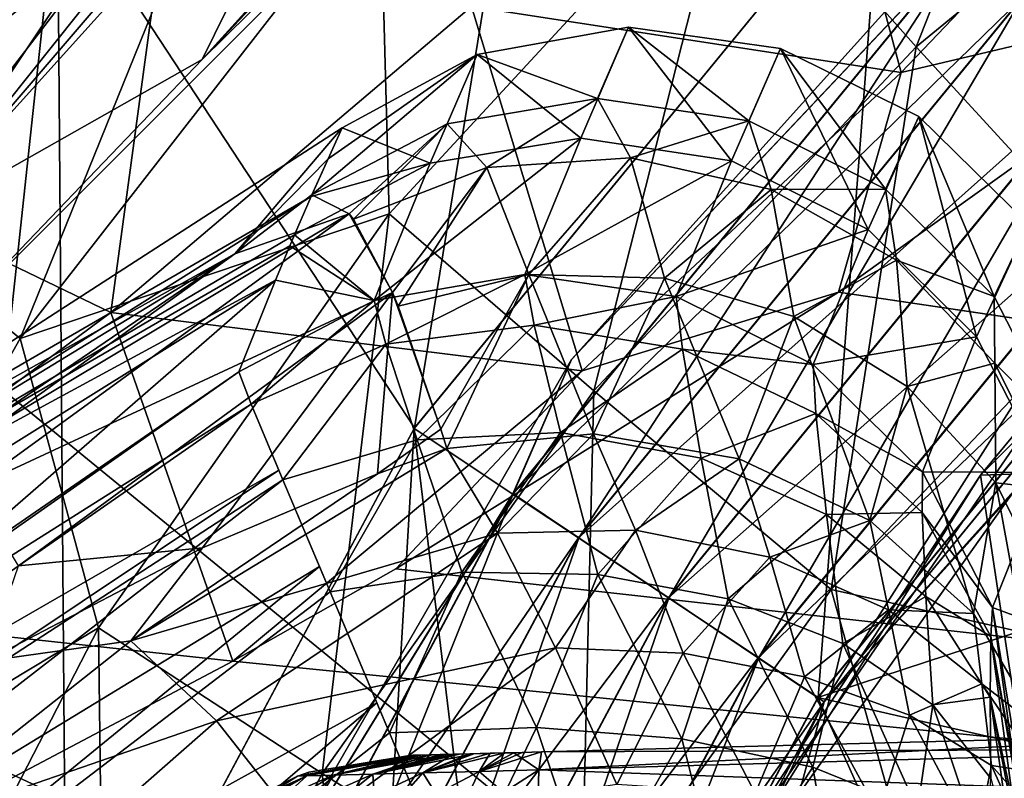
# Model space of a CAD drawing. Header units: metres. Extents: x -90 to 90, y -173 to 74.
# Tile 383 of 564: x -14.51 to -10.46, y 13.17 to 16.29. Entities that reach past the tile are written whole.
import ezdxf

# ---------------------------------------------------------------- set-up
doc = ezdxf.new("R2010")
doc.units = ezdxf.units.M
doc.layers.add('solid_509418', color=7, linetype='CONTINUOUS')

msp = doc.modelspace()

# ---------------------------------------------------------------- linework, layer by layer
at = {"layer": 'solid_509418'}
for points in [[(-14.855359, 14.989508, -22.5), (-13.762487, 16.129841, -22.5), (-10.38844, 19.456587, -22.5)], [(-10.1, 11.1, -22.5), (-14.855359, 14.989508, -22.5), (-10.38844, 19.456587, -22.5)], [(-13.762487, 16.129841, -22.5), (-11.605256, 18.422466, -22.5), (-10.38844, 19.456587, -22.5)], [(-12.887779, 14.611339, -23.15), (-12.118073, 19.309858, -23.15), (-14.35892, 16.854557, -23.15)], [(-12.887779, 14.611339, -23.15), (-10.960155, 16.960155, -23.15), (-12.118073, 19.309858, -23.15)], [(-9.545377, 15.545377, -24.15), (-8.613077, 18.886307, -24.15), (-10.961456, 16.958302, -24.15)], [(-13.762487, 16.129841, -22.5), (-12.719114, 17.279367, -22.5), (-11.605256, 18.422466, -22.5)], [(-10.820393, 16.182781, -56.602203), (-11.572322, 17.030497, -55.514442), (-9.95766, 18.371912, -55.699577)], [(-9.31016, 17.421537, -56.769524), (-10.820393, 16.182781, -56.602203), (-9.95766, 18.371912, -55.699577)], [(-15.563709, 16.066624, -22.082561), (-15.792728, 16.32476, -21.760378), (-13.888601, 18.316473, -21.747683)], [(-15.563709, 16.066624, -22.082561), (-13.888601, 18.316473, -21.747683), (-13.776651, 18.217196, -21.914955)], [(-15.563709, 16.066624, -22.082561), (-13.776651, 18.217196, -21.914955), (-13.651297, 18.10603, -22.064501)], [(-15.284942, 15.768792, -22.320194), (-15.563709, 16.066624, -22.082561), (-13.651297, 18.10603, -22.064501)], [(-15.284942, 15.768792, -22.320194), (-13.651297, 18.10603, -22.064501), (-13.598677, 18.059366, -22.118015)], [(-13.976403, 18.06192, -49.73008), (-15.566256, 15.950431, -49.492027), (-14.154391, 17.912313, -48.847244)], [(-15.415757, 15.751479, -51.042839), (-15.566256, 15.950431, -49.492027), (-13.976403, 18.06192, -49.73008)], [(-13.841124, 17.820896, -51.276321), (-15.415757, 15.751479, -51.042839), (-13.976403, 18.06192, -49.73008)], [(-15.284942, 15.768792, -22.320194), (-13.598677, 18.059366, -22.118015), (-13.466455, 17.942112, -22.2327)], [(-15.284942, 15.768792, -22.320194), (-13.466455, 17.942112, -22.2327), (-13.367159, 17.854055, -22.302711)], [(-15.566256, 15.950431, -49.492027), (-15.13015, 16.64559, -48.803967), (-14.154391, 17.912313, -48.847244)], [(-14.97044, 15.446226, -22.461334), (-15.284942, 15.768792, -22.320194), (-13.367159, 17.854055, -22.302711)], [(-14.97044, 15.446226, -22.461334), (-13.367159, 17.854055, -22.302711), (-13.181564, 17.689468, -22.402092)], [(-15.061372, 15.425261, -52.53791), (-15.415757, 15.751479, -51.042839), (-13.841124, 17.820896, -51.276321)], [(-13.522723, 17.425692, -52.762821), (-15.061372, 15.425261, -52.53791), (-13.841124, 17.820896, -51.276321)], [(-14.97044, 15.446226, -22.461334), (-13.181564, 17.689468, -22.402092), (-13.105176, 17.621727, -22.432291)], [(-10.881358, 16.075941, 12.985132), (-11.303228, 17.651707, 11.026938), (-12.653027, 16.348379, 12.382485)], [(-10.881358, 16.075941, 12.985132), (-9.679017, 17.335443, 11.766648), (-11.303228, 17.651707, 11.026938)], [(-14.97044, 15.446226, -22.461334), (-13.105176, 17.621727, -22.432291), (-13.050458, 17.573204, -22.450352)], [(-14.97044, 15.446226, -22.461334), (-13.050458, 17.573204, -22.450352), (-13.762487, 16.129841, -22.5)], [(-13.050458, 17.573204, -22.450352), (-12.719114, 17.279367, -22.5), (-13.762487, 16.129841, -22.5)], [(-14.511844, 14.979826, -53.940357), (-15.061372, 15.425261, -52.53791), (-13.522723, 17.425692, -52.762821)], [(-13.029058, 16.886061, -54.152908), (-14.511844, 14.979826, -53.940357), (-13.522723, 17.425692, -52.762821)], [(-9.949599, 15.232311, -57.499737), (-10.820393, 16.182781, -56.602203), (-9.31016, 17.421537, -56.769524)], [(-10.881358, 16.075941, 12.985132), (-9.382043, 16.431501, 12.689822), (-9.679017, 17.335443, 11.766648)], [(-10.61487, 16.61487, -22.946615), (-10.123946, 17.243782, -23.389999), (-12.240427, 14.893191, -23.389999)], [(-10.614212, 16.614212, -23.834999), (-12.240427, 14.893191, -23.389999), (-10.123946, 17.243782, -23.389999)], [(-13.902029, 16.828289, 11.154692), (-14.971737, 17.117393, 9.689877), (-16.363916, 16.085449, 10.952854)], [(-11.572322, 17.030497, -55.514442), (-12.991368, 15.494345, -55.328476), (-13.029058, 16.886061, -54.152908)], [(-12.147728, 14.764252, -56.434135), (-12.991368, 15.494345, -55.328476), (-11.572322, 17.030497, -55.514442)], [(-10.820393, 16.182781, -56.602203), (-12.147728, 14.764252, -56.434135), (-11.572322, 17.030497, -55.514442)], [(-14.516714, 16.962513, -23.18791), (-16.110102, 14.028988, -23.15), (-14.35892, 16.854557, -23.15)], [(-10.961456, 16.958302, -24.15), (-10.960155, 16.960155, -23.15), (-12.887779, 14.611339, -23.15)], [(-10.961456, 16.958302, -24.15), (-12.887779, 14.611339, -23.15), (-12.888417, 14.609458, -24.15)], [(-11.223425, 13.501052, -24.15), (-10.961456, 16.958302, -24.15), (-12.888417, 14.609458, -24.15)], [(-11.223425, 13.501052, -24.15), (-9.545377, 15.545377, -24.15), (-10.961456, 16.958302, -24.15)], [(-12.991368, 15.494345, -55.328476), (-14.511844, 14.979826, -53.940357), (-13.029058, 16.886061, -54.152908)], [(-15.202172, 9.0239, -23.15), (-14.35892, 16.854557, -23.15), (-16.110102, 14.028988, -23.15)], [(-15.202172, 9.0239, -23.15), (-14.320133, 11.931593, -23.15), (-14.35892, 16.854557, -23.15)], [(-14.320133, 11.931593, -23.15), (-12.887779, 14.611339, -23.15), (-14.35892, 16.854557, -23.15)], [(-15.354033, 15.672641, 12.448613), (-13.902029, 16.828289, 11.154692), (-16.363916, 16.085449, 10.952854)], [(-14.138382, 15.087939, 13.678524), (-13.902029, 16.828289, 11.154692), (-15.354033, 15.672641, 12.448613)], [(-14.138382, 15.087939, 13.678524), (-12.653027, 16.348379, 12.382485), (-13.902029, 16.828289, 11.154692)], [(-12.481767, 14.34005, -22.946615), (-10.61487, 16.61487, -22.946615), (-12.240427, 14.893191, -23.389999)], [(-10.384719, 16.384718, -22.619938), (-10.61487, 16.61487, -22.946615), (-12.481767, 14.34005, -22.946615)], [(-12.480993, 14.339533, -23.834999), (-12.240427, 14.893191, -23.389999), (-10.614212, 16.614212, -23.834999)], [(-12.480993, 14.339533, -23.834999), (-10.614212, 16.614212, -23.834999), (-12.209796, 14.158324, -24.160995)], [(-10.614212, 16.614212, -23.834999), (-10.383577, 16.383577, -24.160995), (-12.209796, 14.158324, -24.160995)], [(-10.554534, 14.41722, -26.5), (-8.417525, 16.554291, -26.5), (-8.485456, 14.485106, -26.5)], [(-10.214112, 14.827277, -22.700001), (-8.417525, 16.554291, -26.5), (-10.554534, 14.41722, -26.5)], [(23.855959, 9.982375, 18.70373), (-9.382043, 16.431501, 12.689822), (-11.139967, 15.170759, 13.865483)], [(-10.881358, 16.075941, 12.985132), (-11.139967, 15.170759, 13.865483), (-9.382043, 16.431501, 12.689822)], [(-12.211138, 14.159222, -22.619938), (-10.384719, 16.384718, -22.619938), (-12.481767, 14.34005, -22.946615)], [(-10.06986, 16.06986, -22.5), (-10.384719, 16.384718, -22.619938), (-12.211138, 14.159222, -22.619938)], [(-12.209796, 14.158324, -24.160995), (-10.383577, 16.383577, -24.160995), (-11.839353, 13.910802, -24.279999)], [(-10.383577, 16.383577, -24.160995), (-10.068542, 16.068542, -24.279999), (-11.839353, 13.910802, -24.279999)], [(-12.195892, 14.846827, 14.158371), (-12.653027, 16.348379, 12.382485), (-14.138382, 15.087939, 13.678524)], [(-12.195892, 14.846827, 14.158371), (-10.881358, 16.075941, 12.985132), (-12.653027, 16.348379, 12.382485)], [(-12.628437, 16.150394, -0.000102), (-12.00523, 16.263212, -0.00006), (-12.132738, 15.969656, 5.564667)], [(-12.20236, 15.80636, -8.389055), (-12.00523, 16.263212, -0.00006), (-12.628437, 16.150394, -0.000102)], [(-11.580402, 15.71224, -8.399687), (-12.00523, 16.263212, -0.00006), (-12.20236, 15.80636, -8.389055)], [(-12.00523, 16.263212, -0.00006), (-11.510114, 15.876711, 5.575751), (-12.132738, 15.969656, 5.564667)], [(-12.00523, 16.263212, -0.00006), (-11.37855, 16.175592, -0.000066), (-11.510114, 15.876711, 5.575751)], [(-11.580402, 15.71224, -8.399687), (-11.37855, 16.175592, -0.000066), (-12.00523, 16.263212, -0.00006)], [(-12.628437, 16.150394, -0.000102), (-13.310047, 15.572763, 5.511436), (-13.243612, 15.720981, 2.669174)], [(-12.628437, 16.150394, -0.000102), (-12.753155, 15.864712, 5.542515), (-13.310047, 15.572763, 5.511436)], [(-12.628437, 16.150394, -0.000102), (-13.243612, 15.720981, 2.669174), (-13.185842, 15.848053, -0.000065)], [(-12.822525, 15.702941, -8.366602), (-12.628437, 16.150394, -0.000102), (-13.185842, 15.848053, -0.000065)], [(-12.20236, 15.80636, -8.389055), (-12.628437, 16.150394, -0.000102), (-12.822525, 15.702941, -8.366602)], [(-12.628437, 16.150394, -0.000102), (-12.132738, 15.969656, 5.564667), (-12.753155, 15.864712, 5.542515)], [(-11.170695, 13.945663, -57.352047), (-12.147728, 14.764252, -56.434135), (-10.820393, 16.182781, -56.602203)], [(-11.018193, 15.429893, -8.397447), (-11.37855, 16.175592, -0.000066), (-11.580402, 15.71224, -8.399687)], [(-11.37855, 16.175592, -0.000066), (-10.947003, 15.595098, 5.574668), (-11.510114, 15.876711, 5.575751)], [(-11.37855, 16.175592, -0.000066), (-10.808726, 15.894917, -0.000106), (-10.947003, 15.595098, 5.574668)], [(-11.018193, 15.429893, -8.397447), (-10.808726, 15.894917, -0.000106), (-11.37855, 16.175592, -0.000066)], [(-9.949599, 15.232311, -57.499737), (-11.170695, 13.945663, -57.352047), (-10.820393, 16.182781, -56.602203)], [(-14.97044, 15.446226, -22.461334), (-13.762487, 16.129841, -22.5), (-14.855359, 14.989508, -22.5)], [(-11.840902, 13.911838, -22.5), (-10.06986, 16.06986, -22.5), (-12.211138, 14.159222, -22.619938)], [(-12.195892, 14.846827, 14.158371), (-11.139967, 15.170759, 13.865483), (-10.881358, 16.075941, 12.985132)], [(-9.754824, 15.754824, -22.619005), (-10.06986, 16.06986, -22.5), (-11.840902, 13.911838, -22.5)], [(-11.839353, 13.910802, -24.279999), (-10.068542, 16.068542, -24.279999), (-11.469117, 13.663419, -24.160063)], [(-10.068542, 16.068542, -24.279999), (-9.753682, 15.753682, -24.160063), (-11.469117, 13.663419, -24.160063)], [(-12.589035, 15.684636, 7.142828), (-12.753155, 15.864712, 5.542515), (-12.132738, 15.969656, 5.564667)], [(-11.9966, 15.7249, 7.167905), (-12.589035, 15.684636, 7.142828), (-12.132738, 15.969656, 5.564667)], [(-11.9966, 15.7249, 7.167905), (-12.132738, 15.969656, 5.564667), (-11.510114, 15.876711, 5.575751)], [(-12.753155, 15.864712, 5.542515), (-13.156103, 15.4945, 6.957108), (-13.310047, 15.572763, 5.511436)], [(-12.753155, 15.864712, 5.542515), (-13.138681, 15.471971, 7.108714), (-13.156103, 15.4945, 6.957108)], [(-12.589035, 15.684636, 7.142828), (-13.138681, 15.471971, 7.108714), (-12.753155, 15.864712, 5.542515)], [(-11.417113, 15.593869, 7.151957), (-11.9966, 15.7249, 7.167905), (-11.510114, 15.876711, 5.575751)], [(-11.417113, 15.593869, 7.151957), (-11.510114, 15.876711, 5.575751), (-10.947003, 15.595098, 5.574668)], [(-10.571365, 14.987256, -8.382556), (-10.808726, 15.894917, -0.000106), (-11.018193, 15.429893, -8.397447)], [(-10.808726, 15.894917, -0.000106), (-10.499214, 15.152754, 5.561527), (-10.947003, 15.595098, 5.574668)], [(-10.808726, 15.894917, -0.000106), (-10.357347, 15.451531, -0.000185), (-10.499214, 15.152754, 5.561527)], [(-10.571365, 14.987256, -8.382556), (-10.357347, 15.451531, -0.000185), (-10.808726, 15.894917, -0.000106)], [(-13.62711, 15.328584, 5.803419), (-16.342703, 13.810122, 0.000016), (-13.185842, 15.848053, -0.000065)], [(-13.313528, 15.564704, -5.660518), (-13.185842, 15.848053, -0.000065), (-16.342703, 13.810122, 0.000016)], [(-13.243612, 15.720981, 2.669174), (-13.62711, 15.328584, 5.803419), (-13.185842, 15.848053, -0.000065)], [(-12.822525, 15.702941, -8.366602), (-13.185842, 15.848053, -0.000065), (-13.313528, 15.564704, -5.660518)], [(-12.20236, 15.80636, -8.389055), (-13.054222, 15.137266, -16.766087), (-12.433054, 15.244447, -16.790298)], [(-12.20236, 15.80636, -8.389055), (-12.822525, 15.702941, -8.366602), (-13.054222, 15.137266, -16.766087)], [(-11.580402, 15.71224, -8.399687), (-12.20236, 15.80636, -8.389055), (-12.433054, 15.244447, -16.790298)], [(-11.470459, 13.664315, -22.619005), (-9.754824, 15.754824, -22.619005), (-11.840902, 13.911838, -22.5)], [(-9.524189, 15.524189, -22.945), (-9.754824, 15.754824, -22.619005), (-11.470459, 13.664315, -22.619005)], [(-11.469117, 13.663419, -24.160063), (-9.753682, 15.753682, -24.160063), (-11.198488, 13.482591, -23.833385)], [(-9.753682, 15.753682, -24.160063), (-9.523531, 15.523531, -23.833385), (-11.198488, 13.482591, -23.833385)], [(-13.243612, 15.720981, 2.669174), (-13.310047, 15.572763, 5.511436), (-13.62711, 15.328584, 5.803419)], [(-12.822525, 15.702941, -8.366602), (-13.313528, 15.564704, -5.660518), (-13.382126, 15.406788, -8.420593)], [(-12.822525, 15.702941, -8.366602), (-13.382126, 15.406788, -8.420593), (-13.054222, 15.137266, -16.766087)], [(-11.9966, 15.7249, 7.167905), (-12.415962, 15.244253, 8.651272), (-12.589035, 15.684636, 7.142828)], [(-11.580402, 15.71224, -8.399687), (-12.433054, 15.244447, -16.790298), (-11.808947, 15.153226, -16.799879)], [(-11.9966, 15.7249, 7.167905), (-11.857448, 15.22915, 8.659881), (-12.415962, 15.244253, 8.651272)], [(-11.417113, 15.593869, 7.151957), (-11.857448, 15.22915, 8.659881), (-11.9966, 15.7249, 7.167905)], [(-11.018193, 15.429893, -8.397447), (-11.580402, 15.71224, -8.399687), (-11.808947, 15.153226, -16.799879)], [(-15.765259, 13.880988, 14.903132), (-14.138382, 15.087939, 13.678524), (-15.354033, 15.672641, 12.448613)], [(-12.589035, 15.684636, 7.142828), (-12.978477, 15.170166, 8.411939), (-13.138681, 15.471971, 7.108714)], [(-12.589035, 15.684636, 7.142828), (-12.954671, 15.112804, 8.593117), (-12.978477, 15.170166, 8.411939)], [(-12.589035, 15.684636, 7.142828), (-12.415962, 15.244253, 8.651272), (-12.954671, 15.112804, 8.593117)], [(-11.417113, 15.593869, 7.151957), (-11.323732, 15.071077, 8.610886), (-11.857448, 15.22915, 8.659881)], [(-10.901747, 15.303115, 7.096392), (-11.417113, 15.593869, 7.151957), (-10.947003, 15.595098, 5.574668)], [(-10.901747, 15.303115, 7.096392), (-11.323732, 15.071077, 8.610886), (-11.417113, 15.593869, 7.151957)], [(-10.901747, 15.303115, 7.096392), (-10.947003, 15.595098, 5.574668), (-10.499214, 15.152754, 5.561527)], [(-13.313528, 15.564704, -5.660518), (-16.342703, 13.810122, 0.000016), (-16.363686, 13.646226, -5.337171)], [(-13.382126, 15.406788, -8.420593), (-13.313528, 15.564704, -5.660518), (-16.363686, 13.646226, -5.337171)], [(-13.156103, 15.4945, 6.957108), (-13.62711, 15.328584, 5.803419), (-13.310047, 15.572763, 5.511436)], [(-9.545941, 15.545941, -26.450001), (-11.223425, 13.501052, -24.15), (-11.22484, 13.500198, -26.450001)], [(-9.545941, 15.545941, -26.450001), (-11.22484, 13.500198, -26.450001), (-9.103524, 14.19685, -27.171688)], [(-9.545941, 15.545941, -26.450001), (-9.545377, 15.545377, -24.15), (-11.223425, 13.501052, -24.15)], [(-11.199262, 13.483108, -22.945), (-9.524189, 15.524189, -22.945), (-11.470459, 13.664315, -22.619005)], [(-9.439876, 15.439876, -23.389999), (-9.524189, 15.524189, -22.945), (-11.199262, 13.483108, -22.945)], [(-11.198488, 13.482591, -23.833385), (-9.523531, 15.523531, -23.833385), (-10.43745, 14.323589, -23.389999)], [(-13.156103, 15.4945, 6.957108), (-14.711287, 14.363015, 8.25877), (-14.596542, 14.633002, 6.637789)], [(-13.156103, 15.4945, 6.957108), (-12.978477, 15.170166, 8.411939), (-14.711287, 14.363015, 8.25877)], [(-13.156103, 15.4945, 6.957108), (-14.596542, 14.633002, 6.637789), (-13.62711, 15.328584, 5.803419)], [(-12.991368, 15.494345, -55.328476), (-14.189225, 13.787332, -55.154495), (-14.511844, 14.979826, -53.940357)], [(-13.268156, 13.188097, -56.276901), (-14.189225, 13.787332, -55.154495), (-12.991368, 15.494345, -55.328476)], [(-12.147728, 14.764252, -56.434135), (-13.268156, 13.188097, -56.276901), (-12.991368, 15.494345, -55.328476)], [(-13.138681, 15.471971, 7.108714), (-12.978477, 15.170166, 8.411939), (-13.156103, 15.4945, 6.957108)], [(-14.511844, 14.979826, -53.940357), (-15.699009, 12.878574, -53.753407), (-15.061372, 15.425261, -52.53791)], [(-11.018193, 15.429893, -8.397447), (-11.808947, 15.153226, -16.799879), (-11.243987, 14.872678, -16.793873)], [(-10.571365, 14.987256, -8.382556), (-11.018193, 15.429893, -8.397447), (-11.243987, 14.872678, -16.793873)], [(-10.43745, 14.323589, -23.389999), (-9.439876, 15.439876, -23.389999), (-11.199262, 13.483108, -22.945)], [(-10.284132, 14.428131, -8.356487), (-10.357347, 15.451531, -0.000185), (-10.571365, 14.987256, -8.382556)], [(-10.357347, 15.451531, -0.000185), (-10.211099, 14.593544, 5.537633), (-10.499214, 15.152754, 5.561527)], [(-13.382126, 15.406788, -8.420593), (-16.363686, 13.646226, -5.337171), (-13.400894, 15.362265, -9.160735)], [(-13.054222, 15.137266, -16.766087), (-13.382126, 15.406788, -8.420593), (-13.400894, 15.362265, -9.160735)], [(-16.363686, 13.646226, -5.337171), (-13.460469, 15.219995, -11.406977), (-13.400894, 15.362265, -9.160735)], [(-13.054222, 15.137266, -16.766087), (-13.400894, 15.362265, -9.160735), (-13.460469, 15.219995, -11.406977)], [(-13.62711, 15.328584, 5.803419), (-16.678371, 13.469662, 5.710794), (-16.342703, 13.810122, 0.000016)], [(-15.585336, 13.996023, 7.407648), (-16.678371, 13.469662, 5.710794), (-13.62711, 15.328584, 5.803419)], [(-14.596542, 14.633002, 6.637789), (-15.585336, 13.996023, 7.407648), (-13.62711, 15.328584, 5.803419)], [(-10.901747, 15.303115, 7.096392), (-10.856477, 14.782373, 8.508112), (-11.323732, 15.071077, 8.610886)], [(-10.496011, 14.878311, 7.006117), (-10.856477, 14.782373, 8.508112), (-10.901747, 15.303115, 7.096392)], [(-10.496011, 14.878311, 7.006117), (-10.901747, 15.303115, 7.096392), (-10.499214, 15.152754, 5.561527)], [(-13.460469, 15.219995, -11.406977), (-16.531374, 13.303173, -11.068451), (-15.081577, 13.812592, -16.757689)], [(-16.363686, 13.646226, -5.337171), (-16.531374, 13.303173, -11.068451), (-13.460469, 15.219995, -11.406977)], [(-13.460469, 15.219995, -11.406977), (-15.081577, 13.812592, -16.757689), (-13.610655, 14.842347, -16.729654)], [(-13.054222, 15.137266, -16.766087), (-13.460469, 15.219995, -11.406977), (-13.610655, 14.842347, -16.729654)], [(-12.433054, 15.244447, -16.790298), (-13.054222, 15.137266, -16.766087), (-13.005352, 14.957062, -17.619503)], [(-12.433054, 15.244447, -16.790298), (-13.005352, 14.957062, -17.619503), (-12.393698, 15.035045, -17.667891)], [(-12.415962, 15.244253, 8.651272), (-12.778229, 14.606853, 9.847898), (-12.954671, 15.112804, 8.593117)], [(-12.415962, 15.244253, 8.651272), (-12.753921, 14.526875, 10.009816), (-12.778229, 14.606853, 9.847898)], [(-12.415962, 15.244253, 8.651272), (-12.149627, 14.58705, 10.057746), (-12.753921, 14.526875, 10.009816)], [(-11.808947, 15.153226, -16.799879), (-12.433054, 15.244447, -16.790298), (-12.393698, 15.035045, -17.667891)], [(-12.415962, 15.244253, 8.651272), (-11.857448, 15.22915, 8.659881), (-12.149627, 14.58705, 10.057746)], [(-11.857448, 15.22915, 8.659881), (-11.550121, 14.484778, 10.015881), (-12.149627, 14.58705, 10.057746)], [(-11.857448, 15.22915, 8.659881), (-11.323732, 15.071077, 8.610886), (-11.550121, 14.484778, 10.015881)], [(-9.603204, 13.595541, -58.116051), (-11.170695, 13.945663, -57.352047), (-9.949599, 15.232311, -57.499737)], [(-14.711287, 14.363015, 8.25877), (-12.978477, 15.170166, 8.411939), (-14.519325, 14.04352, 9.66281)], [(-14.519325, 14.04352, 9.66281), (-12.978477, 15.170166, 8.411939), (-13.761166, 14.117574, 10.147084)], [(-12.978477, 15.170166, 8.411939), (-13.039938, 14.423013, 10.027223), (-13.761166, 14.117574, 10.147084)], [(-13.054222, 15.137266, -16.766087), (-13.610655, 14.842347, -16.729654), (-13.560246, 14.709742, -17.502502)], [(-13.054222, 15.137266, -16.766087), (-13.560246, 14.709742, -17.502502), (-13.005352, 14.957062, -17.619503)], [(-12.978477, 15.170166, 8.411939), (-12.778229, 14.606853, 9.847898), (-13.039938, 14.423013, 10.027223)], [(-12.978477, 15.170166, 8.411939), (-12.954671, 15.112804, 8.593117), (-12.778229, 14.606853, 9.847898)], [(25.394751, 9.748757, 18.921581), (-11.139967, 15.170759, 13.865483), (-12.963869, 14.03114, 14.928195)], [(-12.195892, 14.846827, 14.158371), (-12.963869, 14.03114, 14.928195), (-11.139967, 15.170759, 13.865483)], [(-11.808947, 15.153226, -16.799879), (-12.393698, 15.035045, -17.667891), (-11.783626, 14.936391, -17.642914)], [(-11.243987, 14.872678, -16.793873), (-11.808947, 15.153226, -16.799879), (-11.783626, 14.936391, -17.642914)], [(25.394751, 9.748757, 18.921581), (23.855959, 9.982375, 18.70373), (-11.139967, 15.170759, 13.865483)], [(-10.496011, 14.878311, 7.006117), (-10.499214, 15.152754, 5.561527), (-10.211099, 14.593544, 5.537633)], [(-15.765259, 13.880988, 14.903132), (-13.635589, 13.650109, 15.283511), (-14.138382, 15.087939, 13.678524)], [(-12.195892, 14.846827, 14.158371), (-14.138382, 15.087939, 13.678524), (-13.635589, 13.650109, 15.283511)], [(-11.323732, 15.071077, 8.610886), (-11.011487, 14.230194, 9.886715), (-11.550121, 14.484778, 10.015881)], [(-11.323732, 15.071077, 8.610886), (-10.856477, 14.782373, 8.508112), (-11.011487, 14.230194, 9.886715)], [(-12.393698, 15.035045, -17.667891), (-13.005352, 14.957062, -17.619503), (-12.87682, 14.56205, -18.357029)], [(-12.393698, 15.035045, -17.667891), (-12.87682, 14.56205, -18.357029), (-12.285666, 14.592839, -18.397554)], [(-11.783626, 14.936391, -17.642914), (-12.393698, 15.035045, -17.667891), (-12.285666, 14.592839, -18.397554)], [(-10.1, 11.1, -22.5), (-16.005478, 13.86721, -22.5), (-14.855359, 14.989508, -22.5)], [(-14.189225, 13.787332, -55.154495), (-15.699009, 12.878574, -53.753407), (-14.511844, 14.979826, -53.940357)], [(-10.571365, 14.987256, -8.382556), (-11.243987, 14.872678, -16.793873), (-10.794377, 14.430714, -16.772881)], [(-10.284132, 14.428131, -8.356487), (-10.571365, 14.987256, -8.382556), (-10.794377, 14.430714, -16.772881)], [(-13.005352, 14.957062, -17.619503), (-13.560246, 14.709742, -17.502502), (-13.429379, 14.397419, -18.207777)], [(-13.005352, 14.957062, -17.619503), (-13.429379, 14.397419, -18.207777), (-12.87682, 14.56205, -18.357029)], [(-11.783626, 14.936391, -17.642914), (-12.285666, 14.592839, -18.397554), (-11.70602, 14.487516, -18.327057)], [(-11.233481, 14.670535, -17.546967), (-11.783626, 14.936391, -17.642914), (-11.70602, 14.487516, -18.327057)], [(-11.243987, 14.872678, -16.793873), (-11.783626, 14.936391, -17.642914), (-11.233481, 14.670535, -17.546967)], [(-12.481767, 14.34005, -22.946615), (-12.240427, 14.893191, -23.389999), (-13.821942, 12.153925, -23.389999)], [(-12.480993, 14.339533, -23.834999), (-13.821942, 12.153925, -23.389999), (-12.240427, 14.893191, -23.389999)], [(-10.794377, 14.430714, -16.772881), (-11.243987, 14.872678, -16.793873), (-11.233481, 14.670535, -17.546967)], [(-10.496011, 14.878311, 7.006117), (-10.492155, 14.385576, 8.359582), (-10.856477, 14.782373, 8.508112)], [(-10.235735, 14.356973, 6.889104), (-10.492155, 14.385576, 8.359582), (-10.496011, 14.878311, 7.006117)], [(-10.235735, 14.356973, 6.889104), (-10.496011, 14.878311, 7.006117), (-10.211099, 14.593544, 5.537633)], [(-16.493277, 12.857371, -17.392403), (-13.610655, 14.842347, -16.729654), (-15.081577, 13.812592, -16.757689)], [(-13.560246, 14.709742, -17.502502), (-13.610655, 14.842347, -16.729654), (-16.493277, 12.857371, -17.392403)], [(-12.195892, 14.846827, 14.158371), (-13.635589, 13.650109, 15.283511), (-12.963869, 14.03114, 14.928195)], [(-10.214112, 14.827277, -22.700001), (-10.554534, 14.41722, -26.5), (-11.899049, 12.376511, -22.700001)], [(-9.130592, 13.786528, -22.700001), (-10.214112, 14.827277, -22.700001), (-11.899049, 12.376511, -22.700001)], [(-10.856477, 14.782373, 8.508112), (-10.583764, 13.846943, 9.682248), (-11.011487, 14.230194, 9.886715)], [(-10.856477, 14.782373, 8.508112), (-10.492155, 14.385576, 8.359582), (-10.583764, 13.846943, 9.682248)], [(-12.201431, 12.516228, -57.213886), (-13.268156, 13.188097, -56.276901), (-12.147728, 14.764252, -56.434135)], [(-11.170695, 13.945663, -57.352047), (-12.201431, 12.516228, -57.213886), (-12.147728, 14.764252, -56.434135)], [(-13.560246, 14.709742, -17.502502), (-16.493277, 12.857371, -17.392403), (-16.406572, 12.73105, -17.819267)], [(-13.446339, 14.437354, -18.139416), (-13.560246, 14.709742, -17.502502), (-16.406572, 12.73105, -17.819267)], [(-13.429379, 14.397419, -18.207777), (-13.560246, 14.709742, -17.502502), (-13.446339, 14.437354, -18.139416)], [(-11.233481, 14.670535, -17.546967), (-11.70602, 14.487516, -18.327057), (-11.188898, 14.25535, -18.151739)], [(-10.795878, 14.262903, -17.389221), (-11.233481, 14.670535, -17.546967), (-11.188898, 14.25535, -18.151739)], [(-10.794377, 14.430714, -16.772881), (-11.233481, 14.670535, -17.546967), (-10.795878, 14.262903, -17.389221)], [(-12.888417, 14.609458, -24.15), (-12.887779, 14.611339, -23.15), (-14.320133, 11.931593, -23.15)], [(-12.888417, 14.609458, -24.15), (-14.320133, 11.931593, -23.15), (-14.320102, 11.930069, -24.15)], [(-13.240045, 8.635736, -24.15), (-12.888417, 14.609458, -24.15), (-14.320102, 11.930069, -24.15)], [(-13.240045, 8.635736, -24.15), (-12.471044, 11.168263, -24.15), (-12.888417, 14.609458, -24.15)], [(-13.039938, 14.423013, 10.027223), (-12.778229, 14.606853, 9.847898), (-12.753921, 14.526875, 10.009816)], [(-12.471044, 11.168263, -24.15), (-11.223425, 13.501052, -24.15), (-12.888417, 14.609458, -24.15)], [(-12.285666, 14.592839, -18.397554), (-12.87682, 14.56205, -18.357029), (-12.692168, 14.016647, -18.926003)], [(-12.545181, 14.178061, 10.549258), (-12.753921, 14.526875, 10.009816), (-12.149627, 14.58705, 10.057746)], [(-12.285666, 14.592839, -18.397554), (-12.692168, 14.016647, -18.926003), (-12.13227, 14.008084, -18.929028)], [(-11.976948, 14.189698, 10.559444), (-12.545181, 14.178061, 10.549258), (-12.149627, 14.58705, 10.057746)], [(-11.70602, 14.487516, -18.327057), (-12.285666, 14.592839, -18.397554), (-12.13227, 14.008084, -18.929028)], [(-11.976948, 14.189698, 10.559444), (-12.149627, 14.58705, 10.057746), (-11.550121, 14.484778, 10.015881)], [(-12.753921, 14.526875, 10.009816), (-14.056904, 13.734338, 10.655678), (-13.039938, 14.423013, 10.027223)], [(-12.545181, 14.178061, 10.549258), (-14.056904, 13.734338, 10.655678), (-12.753921, 14.526875, 10.009816)], [(-12.87682, 14.56205, -18.357029), (-13.429379, 14.397419, -18.207777), (-13.235002, 13.936647, -18.792894)], [(-12.87682, 14.56205, -18.357029), (-13.235002, 13.936647, -18.792894), (-12.692168, 14.016647, -18.926003)], [(-11.70602, 14.487516, -18.327057), (-12.13227, 14.008084, -18.929028), (-11.595049, 13.907857, -18.806889)], [(-11.188898, 14.25535, -18.151739), (-11.70602, 14.487516, -18.327057), (-11.595049, 13.907857, -18.806889)], [(-10.940519, 9.555986, -34), (-9.578594, 12.364003, -34), (-7.739644, 14.505757, -34)], [(-7.641274, 8.387663, -34), (-10.940519, 9.555986, -34), (-7.739644, 14.505757, -34)], [(-10.554534, 14.41722, -26.5), (-8.485456, 14.485106, -26.5), (-10.231977, 12.269355, -26.5)], [(-11.423414, 14.078723, 10.462852), (-11.976948, 14.189698, 10.559444), (-11.550121, 14.484778, 10.015881)], [(-11.423414, 14.078723, 10.462852), (-11.550121, 14.484778, 10.015881), (-11.011487, 14.230194, 9.886715)], [(-13.446339, 14.437354, -18.139416), (-16.406572, 12.73105, -17.819267), (-16.284636, 12.54382, -18.230391)], [(-13.429379, 14.397419, -18.207777), (-13.446339, 14.437354, -18.139416), (-16.284636, 12.54382, -18.230391)], [(-14.056904, 13.734338, 10.655678), (-13.761166, 14.117574, 10.147084), (-13.039938, 14.423013, 10.027223)], [(-12.163177, 11.85723, -26.5), (-10.554534, 14.41722, -26.5), (-10.231977, 12.269355, -26.5)], [(-11.899049, 12.376511, -22.700001), (-10.554534, 14.41722, -26.5), (-12.163177, 11.85723, -26.5)], [(-10.504846, 13.871299, -16.738991), (-10.794377, 14.430714, -16.772881), (-10.795878, 14.262903, -17.389221)], [(-10.284132, 14.428131, -8.356487), (-10.794377, 14.430714, -16.772881), (-10.504846, 13.871299, -16.738991)], [(-10.284132, 14.428131, -8.356487), (-10.504846, 13.871299, -16.738991), (-10.206445, 13.760124, -9.144027)], [(-13.429379, 14.397419, -18.207777), (-16.284636, 12.54382, -18.230391), (-16.140247, 12.297155, -18.603861)], [(-13.278596, 14.039994, -18.685858), (-13.429379, 14.397419, -18.207777), (-16.140247, 12.297155, -18.603861)], [(-13.235002, 13.936647, -18.792894), (-13.429379, 14.397419, -18.207777), (-13.278596, 14.039994, -18.685858)], [(-10.492155, 14.385576, 8.359582), (-10.306699, 13.370625, 9.421474), (-10.583764, 13.846943, 9.682248)], [(-10.492155, 14.385576, 8.359582), (-10.259206, 13.911657, 8.17689), (-10.306699, 13.370625, 9.421474)], [(-10.235735, 14.356973, 6.889104), (-10.259206, 13.911657, 8.17689), (-10.492155, 14.385576, 8.359582)], [(-13.868996, 11.744726, -22.946615), (-12.481767, 14.34005, -22.946615), (-13.821942, 12.153925, -23.389999)], [(-12.211138, 14.159222, -22.619938), (-12.481767, 14.34005, -22.946615), (-13.868996, 11.744726, -22.946615)], [(-13.868136, 11.74437, -23.834999), (-13.821942, 12.153925, -23.389999), (-12.480993, 14.339533, -23.834999)], [(-13.868136, 11.74437, -23.834999), (-12.480993, 14.339533, -23.834999), (-13.566798, 11.619552, -24.160995)], [(-12.480993, 14.339533, -23.834999), (-12.209796, 14.158324, -24.160995), (-13.566798, 11.619552, -24.160995)], [(-11.303768, 13.102628, -23.389999), (-10.43745, 14.323589, -23.389999), (-11.199262, 13.483108, -22.945)], [(-11.198488, 13.482591, -23.833385), (-10.43745, 14.323589, -23.389999), (-11.303768, 13.102628, -23.389999)], [(-11.188898, 14.25535, -18.151739), (-11.595049, 13.907857, -18.806889), (-11.122619, 13.723823, -18.569162)], [(-10.795878, 14.262903, -17.389221), (-11.188898, 14.25535, -18.151739), (-10.779813, 13.916776, -17.887032)], [(-10.779813, 13.916776, -17.887032), (-11.188898, 14.25535, -18.151739), (-11.122619, 13.723823, -18.569162)], [(-10.512668, 13.752479, -17.184765), (-10.795878, 14.262903, -17.389221), (-10.779813, 13.916776, -17.887032)], [(-10.504846, 13.871299, -16.738991), (-10.795878, 14.262903, -17.389221), (-10.512668, 13.752479, -17.184765)], [(-10.934169, 13.861941, 10.25867), (-11.423414, 14.078723, 10.462852), (-11.011487, 14.230194, 9.886715)], [(-10.934169, 13.861941, 10.25867), (-11.011487, 14.230194, 9.886715), (-10.583764, 13.846943, 9.682248)], [(-12.545181, 14.178061, 10.549258), (-13.703219, 13.403926, 11.102826), (-14.056904, 13.734338, 10.655678)], [(-12.305884, 13.704731, 10.942972), (-13.703219, 13.403926, 11.102826), (-12.545181, 14.178061, 10.549258)], [(-11.976948, 14.189698, 10.559444), (-12.305884, 13.704731, 10.942972), (-12.545181, 14.178061, 10.549258)], [(-11.779583, 13.682933, 10.904458), (-12.305884, 13.704731, 10.942972), (-11.976948, 14.189698, 10.559444)], [(-11.779583, 13.682933, 10.904458), (-11.976948, 14.189698, 10.559444), (-11.423414, 14.078723, 10.462852)], [(-11.22484, 13.500198, -26.450001), (-9.910459, 13.200369, -27.171688), (-9.103524, 14.19685, -27.171688)], [(-9.103524, 14.19685, -33.650002), (-10.608811, 12.125, -33.650002), (-8.546165, 13.695002, -34.949039)], [(-10.608811, 12.125, -27.171688), (-10.608811, 12.125, -33.650002), (-9.103524, 14.19685, -33.650002)], [(-9.910459, 13.200369, -27.171688), (-10.608811, 12.125, -27.171688), (-9.103524, 14.19685, -33.650002)], [(-13.568289, 11.62017, -22.619938), (-12.211138, 14.159222, -22.619938), (-13.868996, 11.744726, -22.946615)], [(-11.840902, 13.911838, -22.5), (-12.211138, 14.159222, -22.619938), (-13.568289, 11.62017, -22.619938)], [(-13.566798, 11.619552, -24.160995), (-12.209796, 14.158324, -24.160995), (-13.155184, 11.449056, -24.279999)], [(-12.209796, 14.158324, -24.160995), (-11.839353, 13.910802, -24.279999), (-13.155184, 11.449056, -24.279999)], [(-14.655824, 13.650137, 10.497623), (-14.519325, 14.04352, 9.66281), (-13.761166, 14.117574, 10.147084)], [(-14.056904, 13.734338, 10.655678), (-14.655824, 13.650137, 10.497623), (-13.761166, 14.117574, 10.147084)], [(-13.278596, 14.039994, -18.685858), (-16.140247, 12.297155, -18.603861), (-15.916424, 11.886643, -19.025824)], [(-13.235002, 13.936647, -18.792894), (-13.278596, 14.039994, -18.685858), (-15.916424, 11.886643, -19.025824)], [(-11.280597, 13.586464, 10.75013), (-11.779583, 13.682933, 10.904458), (-11.423414, 14.078723, 10.462852)], [(-11.280597, 13.586464, 10.75013), (-11.423414, 14.078723, 10.462852), (-10.934169, 13.861941, 10.25867)], [(25.394751, 9.748757, 18.921581), (-12.963869, 14.03114, 14.928195), (-13.635589, 13.650109, 15.283511)], [(-12.692168, 14.016647, -18.926003), (-13.235002, 13.936647, -18.792894), (-12.990266, 13.354833, -19.235226)], [(-12.692168, 14.016647, -18.926003), (-12.990266, 13.354833, -19.235226), (-12.384915, 13.377619, -19.313717)], [(-12.13227, 14.008084, -18.929028), (-12.692168, 14.016647, -18.926003), (-12.384915, 13.377619, -19.313717)], [(-12.13227, 14.008084, -18.929028), (-12.384915, 13.377619, -19.313717), (-11.785769, 13.33025, -19.220203)], [(-11.595049, 13.907857, -18.806889), (-12.13227, 14.008084, -18.929028), (-11.785769, 13.33025, -19.220203)], [(-13.042533, 13.479337, -19.15943), (-13.235002, 13.936647, -18.792894), (-15.916424, 11.886643, -19.025824)], [(-12.990266, 13.354833, -19.235226), (-13.235002, 13.936647, -18.792894), (-13.042533, 13.479337, -19.15943)], [(-10.697898, 12.263688, -57.98349), (-12.201431, 12.516228, -57.213886), (-11.170695, 13.945663, -57.352047)], [(-9.603204, 13.595541, -58.116051), (-10.697898, 12.263688, -57.98349), (-11.170695, 13.945663, -57.352047)], [(-15.765259, 13.880988, 14.903132), (-14.826507, 13.021798, 15.869422), (-13.635589, 13.650109, 15.283511)], [(-13.156905, 11.449769, -22.5), (-11.840902, 13.911838, -22.5), (-13.568289, 11.62017, -22.619938)], [(-11.470459, 13.664315, -22.619005), (-11.840902, 13.911838, -22.5), (-13.156905, 11.449769, -22.5)], [(-13.155184, 11.449056, -24.279999), (-11.839353, 13.910802, -24.279999), (-12.7438, 11.278655, -24.160063)], [(-11.839353, 13.910802, -24.279999), (-11.469117, 13.663419, -24.160063), (-12.7438, 11.278655, -24.160063)], [(-11.595049, 13.907857, -18.806889), (-11.785769, 13.33025, -19.220203), (-11.245783, 13.2137, -18.965651)], [(-11.122619, 13.723823, -18.569162), (-11.595049, 13.907857, -18.806889), (-11.245783, 13.2137, -18.965651)], [(-10.779813, 13.916776, -17.887032), (-11.122619, 13.723823, -18.569162), (-10.752015, 13.470407, -18.234486)], [(-10.51477, 13.501591, -17.556232), (-10.779813, 13.916776, -17.887032), (-10.752015, 13.470407, -18.234486)], [(-10.512668, 13.752479, -17.184765), (-10.779813, 13.916776, -17.887032), (-10.51477, 13.501591, -17.556232)], [(-10.1, 11.1, -22.5), (-17.22016, 12.77154, -22.5), (-16.005478, 13.86721, -22.5)], [(-10.847077, 13.428349, 10.487125), (-11.280597, 13.586464, 10.75013), (-10.934169, 13.861941, 10.25867)], [(-10.549336, 13.557134, 9.963643), (-10.934169, 13.861941, 10.25867), (-10.583764, 13.846943, 9.682248)], [(-10.847077, 13.428349, 10.487125), (-10.934169, 13.861941, 10.25867), (-10.549336, 13.557134, 9.963643)], [(-10.549336, 13.557134, 9.963643), (-10.583764, 13.846943, 9.682248), (-10.306699, 13.370625, 9.421474)], [(-10.504846, 13.871299, -16.738991), (-10.512668, 13.752479, -17.184765), (-10.411012, 13.186886, -16.956112)], [(-10.504846, 13.871299, -16.738991), (-10.411012, 13.186886, -16.956112), (-10.404189, 13.250087, -16.695572)], [(-10.504846, 13.871299, -16.738991), (-10.404189, 13.250087, -16.695572), (-10.206445, 13.760124, -9.144027)], [(-14.189225, 13.787332, -55.154495), (-15.143138, 11.937155, -55.004791), (-15.699009, 12.878574, -53.753407)], [(-14.160357, 11.47998, -56.141621), (-15.143138, 11.937155, -55.004791), (-14.189225, 13.787332, -55.154495)], [(-13.268156, 13.188097, -56.276901), (-14.160357, 11.47998, -56.141621), (-14.189225, 13.787332, -55.154495)], [(-10.00878, 12.619893, -22.700001), (-9.130592, 13.786528, -22.700001), (-11.899049, 12.376511, -22.700001)], [(-9.772728, 13.793787, -26.5), (-9.772894, 13.793623, -26.778313), (-11.262111, 11.423547, -26.778313)], [(-11.262005, 11.423689, -26.5), (-9.772728, 13.793787, -26.5), (-11.262111, 11.423547, -26.778313)], [(-11.262111, 11.423547, -26.778313), (-9.772894, 13.793623, -26.778313), (-10.023612, 11.107798, -27.5)], [(-9.875861, 12.816628, -26.5), (-9.772728, 13.793787, -26.5), (-11.262005, 11.423689, -26.5)], [(-14.056904, 13.734338, 10.655678), (-15.071385, 12.93224, 11.544188), (-14.655824, 13.650137, 10.497623)], [(-13.703219, 13.403926, 11.102826), (-15.071385, 12.93224, 11.544188), (-14.056904, 13.734338, 10.655678)], [(-11.122619, 13.723823, -18.569162), (-11.245783, 13.2137, -18.965651), (-10.8149, 13.038749, -18.573603)], [(-10.752015, 13.470407, -18.234486), (-11.122619, 13.723823, -18.569162), (-10.8149, 13.038749, -18.573603)], [(-10.512668, 13.752479, -17.184765), (-10.51477, 13.501591, -17.556232), (-10.417098, 13.046377, -17.18856)], [(-10.512668, 13.752479, -17.184765), (-10.417098, 13.046377, -17.18856), (-10.412158, 13.167788, -16.999916)], [(-10.512668, 13.752479, -17.184765), (-10.412158, 13.167788, -16.999916), (-10.411012, 13.186886, -16.956112)], [(-12.305884, 13.704731, 10.942972), (-13.341829, 12.946223, 11.41101), (-13.703219, 13.403926, 11.102826)], [(-12.305884, 13.704731, 10.942972), (-12.053323, 13.142695, 11.17126), (-13.341829, 12.946223, 11.41101)], [(-11.779583, 13.682933, 10.904458), (-12.053323, 13.142695, 11.17126), (-12.305884, 13.704731, 10.942972)], [(-11.483354, 13.104886, 11.046324), (-12.053323, 13.142695, 11.17126), (-11.779583, 13.682933, 10.904458)], [(-11.483354, 13.104886, 11.046324), (-11.779583, 13.682933, 10.904458), (-11.280597, 13.586464, 10.75013)], [(-10.608811, 12.125, -33.650002), (-9.959292, 11.75, -34.949039), (-8.546165, 13.695002, -34.949039)], [(25.394751, 9.748757, 18.921581), (-13.635589, 13.650109, 15.283511), (-14.826507, 13.021798, 15.869422)], [(-12.745291, 11.279272, -22.619005), (-11.470459, 13.664315, -22.619005), (-13.156905, 11.449769, -22.5)], [(-11.199262, 13.483108, -22.945), (-11.470459, 13.664315, -22.619005), (-12.745291, 11.279272, -22.619005)], [(-12.7438, 11.278655, -24.160063), (-11.469117, 13.663419, -24.160063), (-12.443093, 11.154098, -23.833385)], [(-11.469117, 13.663419, -24.160063), (-11.198488, 13.482591, -23.833385), (-12.443093, 11.154098, -23.833385)], [(-9.458371, 11.435031, -58.477604), (-10.697898, 12.263688, -57.98349), (-9.603204, 13.595541, -58.116051)], [(-10.975428, 13.025893, 10.767488), (-11.483354, 13.104886, 11.046324), (-11.280597, 13.586464, 10.75013)], [(-10.975428, 13.025893, 10.767488), (-11.280597, 13.586464, 10.75013), (-10.847077, 13.428349, 10.487125)], [(-10.5096, 13.21974, 10.133994), (-10.847077, 13.428349, 10.487125), (-10.549336, 13.557134, 9.963643)], [(-10.300476, 13.189295, 9.601969), (-10.549336, 13.557134, 9.963643), (-10.306699, 13.370625, 9.421474)], [(-10.5096, 13.21974, 10.133994), (-10.549336, 13.557134, 9.963643), (-10.300476, 13.189295, 9.601969)], [(-13.042533, 13.479337, -19.15943), (-15.916424, 11.886643, -19.025824), (-15.612705, 11.286601, -19.393869)], [(-12.990266, 13.354833, -19.235226), (-13.042533, 13.479337, -19.15943), (-15.612705, 11.286601, -19.393869)], [(-12.443953, 11.154454, -22.945), (-11.199262, 13.483108, -22.945), (-12.745291, 11.279272, -22.619005)], [(-11.22484, 13.500198, -26.450001), (-12.471044, 11.168263, -24.15), (-12.472374, 11.166226, -26.450001)], [(-11.22484, 13.500198, -26.450001), (-12.472374, 11.166226, -26.450001), (-10.608811, 12.125, -27.171688)], [(-11.22484, 13.500198, -26.450001), (-11.223425, 13.501052, -24.15), (-12.471044, 11.168263, -24.15)], [(-11.303768, 13.102628, -23.389999), (-11.199262, 13.483108, -22.945), (-12.443953, 11.154454, -22.945)], [(-12.443093, 11.154098, -23.833385), (-11.198488, 13.482591, -23.833385), (-12.027934, 11.792348, -23.389999)], [(-11.198488, 13.482591, -23.833385), (-11.303768, 13.102628, -23.389999), (-12.027934, 11.792348, -23.389999)], [(-11.22484, 13.500198, -26.450001), (-10.608811, 12.125, -27.171688), (-9.910459, 13.200369, -27.171688)], [(-10.51477, 13.501591, -17.556232), (-10.752015, 13.470407, -18.234486), (-10.51229, 13.167479, -17.829092)], [(-10.51477, 13.501591, -17.556232), (-10.422133, 12.843446, -17.380861), (-10.418488, 13.000674, -17.241619)], [(-10.51477, 13.501591, -17.556232), (-10.51229, 13.167479, -17.829092), (-10.422133, 12.843446, -17.380861)], [(-10.51477, 13.501591, -17.556232), (-10.418488, 13.000674, -17.241619), (-10.417098, 13.046377, -17.18856)], [(-10.752015, 13.470407, -18.234486), (-10.8149, 13.038749, -18.573603), (-10.532972, 12.821578, -18.08032)], [(-10.51229, 13.167479, -17.829092), (-10.752015, 13.470407, -18.234486), (-10.532972, 12.821578, -18.08032)], [(-13.703219, 13.403926, 11.102826), (-14.612216, 12.60781, 11.885439), (-15.071385, 12.93224, 11.544188)], [(-13.341829, 12.946223, 11.41101), (-14.612216, 12.60781, 11.885439), (-13.703219, 13.403926, 11.102826)], [(-10.573033, 12.912477, 10.358592), (-10.975428, 13.025893, 10.767488), (-10.847077, 13.428349, 10.487125)], [(-10.573033, 12.912477, 10.358592), (-10.847077, 13.428349, 10.487125), (-10.5096, 13.21974, 10.133994)], [(-12.750952, 12.779245, -19.483597), (-12.990266, 13.354833, -19.235226), (-15.612705, 11.286601, -19.393869)], [(-12.384915, 13.377619, -19.313717), (-12.990266, 13.354833, -19.235226), (-12.715224, 12.693379, -19.508049)], [(-12.715224, 12.693379, -19.508049), (-12.990266, 13.354833, -19.235226), (-12.750952, 12.779245, -19.483597)], [(-12.384915, 13.377619, -19.313717), (-12.715224, 12.693379, -19.508049), (-12.153628, 12.689094, -19.510849)], [(-11.785769, 13.33025, -19.220203), (-12.384915, 13.377619, -19.313717), (-12.153628, 12.689094, -19.510849)], [(-12.374732, 13.202579, -44.789909), (-9.271312, 13.357223, -44.407738), (-12.364532, 13.276223, -44.326736)], [(-12.374732, 13.202579, -44.789909), (-9.281203, 13.289091, -44.853615), (-9.271312, 13.357223, -44.407738)], [(-12.364531, 13.276223, -41.473263), (-12.364532, 13.276223, -44.326736), (-9.271312, 13.357223, -44.407738)], [(-9.271312, 13.357223, -41.392265), (-12.364531, 13.276223, -41.473263), (-9.271312, 13.357223, -44.407738)], [(-9.281203, 13.289093, -40.946392), (-12.364531, 13.276223, -41.473263), (-9.271312, 13.357223, -41.392265)], [(-8.490189, 13.380907, -27.5), (-7.658495, 8.787464, -27.5), (-10.571542, 9.847727, -27.5)], [(-8.490189, 13.380907, -27.5), (-10.571542, 9.847727, -27.5), (-9.326398, 12.291262, -27.5)], [(-11.785769, 13.33025, -19.220203), (-12.153628, 12.689094, -19.510849), (-11.614022, 12.655487, -19.360376)], [(-11.245783, 13.2137, -18.965651), (-11.785769, 13.33025, -19.220203), (-11.614022, 12.655487, -19.360376)], [(-13.058949, 13.184663, -41.282104), (-12.701513, 13.267399, -41.58569), (-12.642426, 13.268947, -41.54797)], [(-12.852825, 13.19006, -41.136059), (-13.058949, 13.184663, -41.282104), (-12.642426, 13.268947, -41.54797)], [(-12.853193, 13.19005, -44.663746), (-12.575926, 13.270688, -44.283562), (-12.659354, 13.268503, -44.242268)], [(-12.853193, 13.19005, -44.663746), (-12.620606, 13.196141, -44.755043), (-12.575926, 13.270688, -44.283562)], [(-12.853193, 13.19005, -44.663746), (-12.659354, 13.268503, -44.242268), (-12.727702, 13.266713, -44.193939)], [(-12.852825, 13.19006, -41.136059), (-12.642426, 13.268947, -41.54797), (-12.515637, 13.272266, -41.496014)], [(-12.62037, 13.196147, -41.044899), (-12.852825, 13.19006, -41.136059), (-12.515637, 13.272266, -41.496014)], [(-12.701513, 13.267399, -41.58569), (-12.727702, 13.266713, -44.193939), (-12.659354, 13.268503, -44.242268)], [(-12.642426, 13.268947, -41.54797), (-12.701513, 13.267399, -41.58569), (-12.659354, 13.268503, -44.242268)], [(-12.642426, 13.268947, -41.54797), (-12.659354, 13.268503, -44.242268), (-12.575926, 13.270688, -44.283562)], [(-12.515637, 13.272266, -41.496014), (-12.642426, 13.268947, -41.54797), (-12.575926, 13.270688, -44.283562)], [(-12.620606, 13.196141, -44.755043), (-12.477569, 13.273263, -44.313374), (-12.575926, 13.270688, -44.283562)], [(-12.620606, 13.196141, -44.755043), (-12.374732, 13.202579, -44.789909), (-12.477569, 13.273263, -44.313374)], [(-12.62037, 13.196147, -41.044899), (-12.444238, 13.274137, -41.480484), (-12.364531, 13.276223, -41.473263)], [(-12.37473, 13.202579, -41.01009), (-12.62037, 13.196147, -41.044899), (-12.364531, 13.276223, -41.473263)], [(-12.62037, 13.196147, -41.044899), (-12.515637, 13.272266, -41.496014), (-12.444238, 13.274137, -41.480484)], [(-12.515637, 13.272266, -41.496014), (-12.575926, 13.270688, -44.283562), (-12.477569, 13.273263, -44.313374)], [(-12.444238, 13.274137, -41.480484), (-12.515637, 13.272266, -41.496014), (-12.477569, 13.273263, -44.313374)], [(-12.444238, 13.274137, -41.480484), (-12.477569, 13.273263, -44.313374), (-12.364532, 13.276223, -44.326736)], [(-12.374732, 13.202579, -44.789909), (-12.364532, 13.276223, -44.326736), (-12.477569, 13.273263, -44.313374)], [(-12.364531, 13.276223, -41.473263), (-12.444238, 13.274137, -41.480484), (-12.364532, 13.276223, -44.326736)], [(-12.374732, 13.202579, -44.789909), (-9.286648, 13.091471, -45.259155), (-9.281203, 13.289091, -44.853615)], [(-9.281203, 13.289093, -40.946392), (-12.37473, 13.202579, -41.01009), (-12.364531, 13.276223, -41.473263)], [(-9.281203, 13.289093, -40.946392), (-9.286649, 13.091475, -40.540848), (-12.37473, 13.202579, -41.01009)], [(-13.369226, 13.176536, -41.975719), (-12.907976, 13.261992, -41.975716), (-12.894784, 13.262339, -41.867191)], [(-13.331538, 13.177525, -41.715519), (-13.369226, 13.176536, -41.975719), (-12.894784, 13.262339, -41.867191)], [(-13.322126, 13.192334, -41.975719), (-12.907976, 13.261992, -41.975716), (-13.369226, 13.176536, -41.975719)], [(-13.331617, 13.177523, -44.084232), (-12.883739, 13.262628, -43.970665), (-12.901237, 13.262169, -43.902138)], [(-13.331617, 13.177523, -44.084232), (-13.22401, 13.18034, -44.321041), (-12.883739, 13.262628, -43.970665)], [(-13.331617, 13.177523, -44.084232), (-12.901237, 13.262169, -43.902138), (-12.90798, 13.261992, -43.824284)], [(-13.322127, 13.192334, -43.824284), (-13.331617, 13.177523, -44.084232), (-12.90798, 13.261992, -43.824284)], [(-13.331538, 13.177525, -41.715519), (-12.894784, 13.262339, -41.867191), (-12.860681, 13.263231, -41.773422)], [(-13.223765, 13.180346, -41.478588), (-13.331538, 13.177525, -41.715519), (-12.860681, 13.263231, -41.773422)], [(-13.322126, 13.192334, -41.975719), (-13.322127, 13.192334, -43.824284), (-12.90798, 13.261992, -43.824284)], [(-13.322126, 13.192334, -41.975719), (-12.90798, 13.261992, -43.824284), (-12.907976, 13.261992, -41.975716)], [(-13.22401, 13.18034, -44.321041), (-12.824761, 13.264172, -44.088108), (-12.883739, 13.262628, -43.970665)], [(-13.22401, 13.18034, -44.321041), (-13.059325, 13.184652, -44.517555), (-12.824761, 13.264172, -44.088108)], [(-13.223765, 13.180346, -41.478588), (-12.813263, 13.264473, -41.695831), (-12.758831, 13.265899, -41.633957)], [(-13.058949, 13.184663, -41.282104), (-13.223765, 13.180346, -41.478588), (-12.758831, 13.265899, -41.633957)], [(-13.223765, 13.180346, -41.478588), (-12.860681, 13.263231, -41.773422), (-12.813263, 13.264473, -41.695831)], [(-13.059325, 13.184652, -44.517555), (-12.727702, 13.266713, -44.193939), (-12.782036, 13.26529, -44.142078)], [(-13.059325, 13.184652, -44.517555), (-12.853193, 13.19005, -44.663746), (-12.727702, 13.266713, -44.193939)], [(-13.059325, 13.184652, -44.517555), (-12.782036, 13.26529, -44.142078), (-12.824761, 13.264172, -44.088108)], [(-13.058949, 13.184663, -41.282104), (-12.758831, 13.265899, -41.633957), (-12.701513, 13.267399, -41.58569)], [(-12.907976, 13.261992, -41.975716), (-12.90798, 13.261992, -43.824284), (-12.901237, 13.262169, -43.902138)], [(-12.894784, 13.262339, -41.867191), (-12.907976, 13.261992, -41.975716), (-12.901237, 13.262169, -43.902138)], [(-12.894784, 13.262339, -41.867191), (-12.901237, 13.262169, -43.902138), (-12.883739, 13.262628, -43.970665)], [(-12.860681, 13.263231, -41.773422), (-12.894784, 13.262339, -41.867191), (-12.883739, 13.262628, -43.970665)], [(-12.860681, 13.263231, -41.773422), (-12.883739, 13.262628, -43.970665), (-12.824761, 13.264172, -44.088108)], [(-12.813263, 13.264473, -41.695831), (-12.860681, 13.263231, -41.773422), (-12.824761, 13.264172, -44.088108)], [(-12.813263, 13.264473, -41.695831), (-12.824761, 13.264172, -44.088108), (-12.782036, 13.26529, -44.142078)], [(-12.758831, 13.265899, -41.633957), (-12.813263, 13.264473, -41.695831), (-12.782036, 13.26529, -44.142078)], [(-12.758831, 13.265899, -41.633957), (-12.782036, 13.26529, -44.142078), (-12.727702, 13.266713, -44.193939)], [(-12.701513, 13.267399, -41.58569), (-12.758831, 13.265899, -41.633957), (-12.727702, 13.266713, -44.193939)], [(-13.022149, 10.96739, -57.095024), (-14.160357, 11.47998, -56.141621), (-13.268156, 13.188097, -56.276901)], [(-13.322127, 13.192334, -43.824284), (-13.36923, 13.176534, -43.824284), (-13.331617, 13.177523, -44.084232)], [(-13.369226, 13.176536, -41.975719), (-13.36923, 13.176534, -43.824284), (-13.322127, 13.192334, -43.824284)], [(-13.322126, 13.192334, -41.975719), (-13.369226, 13.176536, -41.975719), (-13.322127, 13.192334, -43.824284)], [(-13.335895, 12.964179, -40.973591), (-13.058949, 13.184663, -41.282104), (-12.852825, 13.19006, -41.136059)], [(-13.04507, 12.971795, -40.767418), (-13.335895, 12.964179, -40.973591), (-12.852825, 13.19006, -41.136059)], [(-12.201431, 12.516228, -57.213886), (-13.022149, 10.96739, -57.095024), (-13.268156, 13.188097, -56.276901)], [(-13.045584, 12.971782, -45.032307), (-12.853193, 13.19005, -44.663746), (-13.059325, 13.184652, -44.517555)], [(-13.045584, 12.971782, -45.032307), (-12.720958, 12.980282, -45.159798), (-12.853193, 13.19005, -44.663746)], [(-13.04507, 12.971795, -40.767418), (-12.852825, 13.19006, -41.136059), (-12.62037, 13.196147, -41.044899)], [(-12.720632, 12.98029, -40.640121), (-13.04507, 12.971795, -40.767418), (-12.62037, 13.196147, -41.044899)], [(-12.720958, 12.980282, -45.159798), (-12.620606, 13.196141, -44.755043), (-12.853193, 13.19005, -44.663746)], [(-12.720958, 12.980282, -45.159798), (-12.380097, 12.989208, -45.20816), (-12.620606, 13.196141, -44.755043)], [(-12.720632, 12.98029, -40.640121), (-12.62037, 13.196147, -41.044899), (-12.37473, 13.202579, -41.01009)], [(-12.380095, 12.989208, -40.591839), (-12.720632, 12.98029, -40.640121), (-12.37473, 13.202579, -41.01009)], [(-12.620606, 13.196141, -44.755043), (-12.380097, 12.989208, -45.20816), (-12.374732, 13.202579, -44.789909)], [(-12.374732, 13.202579, -44.789909), (-12.380097, 12.989208, -45.20816), (-9.286648, 13.091471, -45.259155)], [(-9.286649, 13.091475, -40.540848), (-12.380095, 12.989208, -40.591839), (-12.37473, 13.202579, -41.01009)], [(-11.245783, 13.2137, -18.965651), (-11.614022, 12.655487, -19.360376), (-11.138488, 12.593434, -19.068893)], [(-10.8149, 13.038749, -18.573603), (-11.245783, 13.2137, -18.965651), (-11.138488, 12.593434, -19.068893)], [(-10.310575, 12.774335, 9.854596), (-10.573033, 12.912477, 10.358592), (-10.5096, 13.21974, 10.133994)], [(-10.291965, 12.975348, 9.715641), (-10.5096, 13.21974, 10.133994), (-10.300476, 13.189295, 9.601969)], [(-10.310575, 12.774335, 9.854596), (-10.5096, 13.21974, 10.133994), (-10.291965, 12.975348, 9.715641)], [(-13.331538, 13.177525, -41.715519), (-13.781898, 12.952497, -41.975723), (-13.700733, 13.010595, -41.975723)], [(-13.727075, 12.953936, -41.596977), (-13.781898, 12.952497, -41.975723), (-13.331538, 13.177525, -41.715519)], [(-13.727184, 12.953933, -44.202663), (-13.331617, 13.177523, -44.084232), (-13.36923, 13.176534, -43.824284)], [(-13.727184, 12.953933, -44.202663), (-13.571718, 12.958004, -44.545002), (-13.331617, 13.177523, -44.084232)], [(-13.700732, 13.010596, -43.824284), (-13.727184, 12.953933, -44.202663), (-13.36923, 13.176534, -43.824284)], [(-13.727075, 12.953936, -41.596977), (-13.331538, 13.177525, -41.715519), (-13.223765, 13.180346, -41.478588)], [(-13.571369, 12.958014, -41.254471), (-13.727075, 12.953936, -41.596977), (-13.223765, 13.180346, -41.478588)], [(-13.331538, 13.177525, -41.715519), (-13.700733, 13.010595, -41.975723), (-13.369226, 13.176536, -41.975719)], [(-13.369226, 13.176536, -41.975719), (-13.700733, 13.010595, -41.975723), (-13.36923, 13.176534, -43.824284)], [(-13.700733, 13.010595, -41.975723), (-13.700732, 13.010596, -43.824284), (-13.36923, 13.176534, -43.824284)], [(-13.571718, 12.958004, -44.545002), (-13.22401, 13.18034, -44.321041), (-13.331617, 13.177523, -44.084232)], [(-13.571718, 12.958004, -44.545002), (-13.336426, 12.964166, -44.825924), (-13.22401, 13.18034, -44.321041)], [(-13.571369, 12.958014, -41.254471), (-13.223765, 13.180346, -41.478588), (-13.058949, 13.184663, -41.282104)], [(-13.335895, 12.964179, -40.973591), (-13.571369, 12.958014, -41.254471), (-13.058949, 13.184663, -41.282104)], [(-13.336426, 12.964166, -44.825924), (-13.059325, 13.184652, -44.517555), (-13.22401, 13.18034, -44.321041)], [(-13.336426, 12.964166, -44.825924), (-13.045584, 12.971782, -45.032307), (-13.059325, 13.184652, -44.517555)]]:
    msp.add_3dface(points, dxfattribs=at)

doc.saveas('drawing.dxf')
